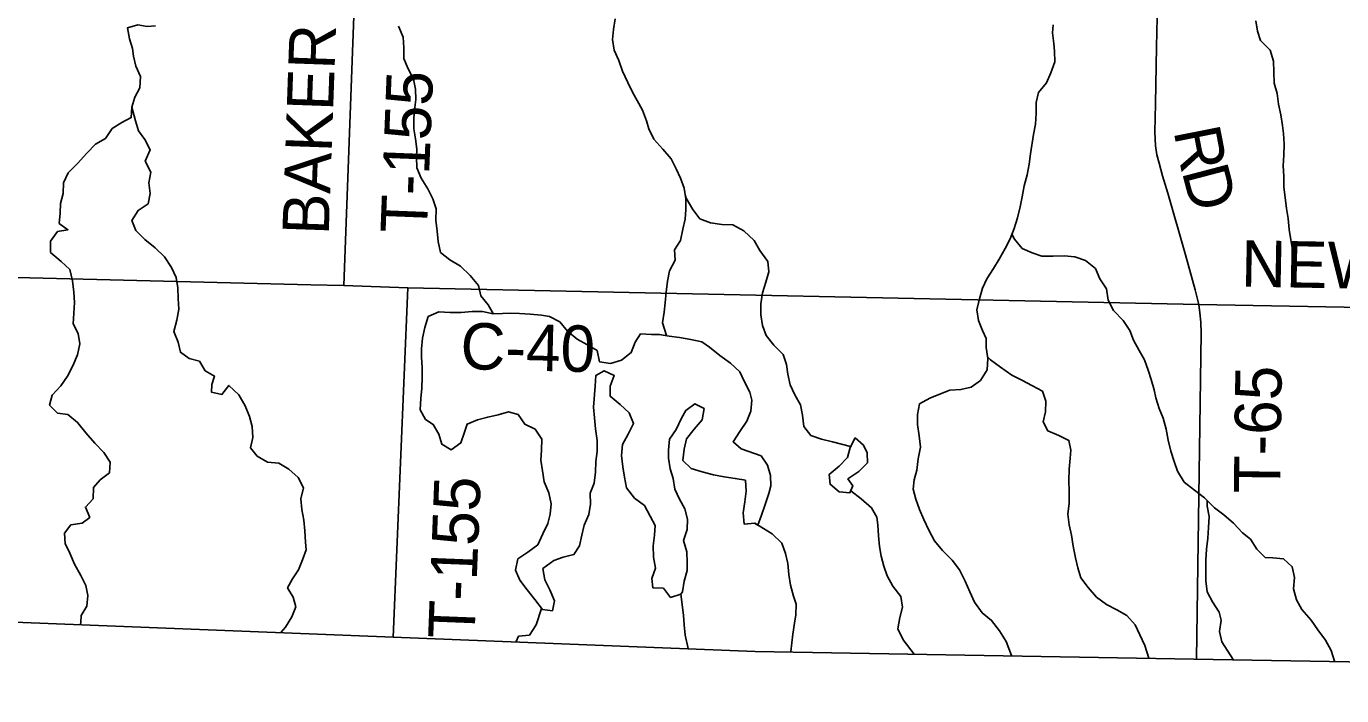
# Model space of a CAD drawing. Extents: x 1857828 to 2277390, y 930619 to 1324581.
# Drawn here: x 2032758 to 2041263, y 1116134 to 1120462 of the extents above; entities that cross this region are included whole.
import ezdxf

# ---------------------------------------------------------------- set-up
doc = ezdxf.new("R2010")
doc.units = 0
for name, color, linetype in [('GM_X_Adjacent_County', 7, 'Continuous'), ('GM_X_County', 7, 'Continuous'), ('GM_X_County_Road', 7, 'Continuous'), ('GM_X_County_Road_Text', 7, 'Continuous'), ('GM_X_Minor_Lake', 7, 'Continuous'), ('GM_X_Minor_River', 7, 'Continuous'), ('GM_X_Township', 7, 'Continuous'), ('GM_X_Township_Road', 7, 'Continuous'), ('GM_X_Township_Road_Text', 7, 'Continuous')]:
    doc.layers.add(name, color=color, linetype=linetype)

msp = doc.modelspace()

# ---------------------------------------------------------------- linework, layer by layer
at = {"layer": 'GM_X_Adjacent_County'}
msp.add_lwpolyline([(1997008.5, 1116752.5), (2002726.4, 1116786.7), (2007584.1, 1116765.8), (2010804, 1116774.2), (2013523.2, 1116785.6), (2016220.4, 1116802.4), (2020156, 1116833.2), (2021873.5, 1116814.9), (2022478.5, 1116818.5), (2023245.1, 1116822.9), (2024866.1, 1116798.6), (2027655.5, 1116790.3), (2029223.3, 1116749.1), (2030424.8, 1116717.5), (2031808.5, 1116642.9), (2035129.3, 1116512.1), (2037470.7, 1116419.9), (2040306, 1116370), (2045569.8, 1116279), (2050782.4, 1116223.1), (2056316.7, 1116163.7)], dxfattribs=at)
at = {"layer": 'GM_X_County'}
msp.add_lwpolyline([(2056316.7, 1116163.7), (2050782.4, 1116223.1), (2045569.8, 1116279), (2040306, 1116370), (2037470.7, 1116419.9), (2035129.3, 1116512.1), (2031808.5, 1116642.9), (2030424.8, 1116717.5), (2029223.3, 1116749.1), (2027655.5, 1116790.3), (2024866.1, 1116798.6)], dxfattribs=at)
at = {"layer": 'GM_X_County_Road'}
for points in [[(2031786.2, 1118880.3), (2031817.6, 1118872), (2031829.7, 1118868.9), (2031849.7, 1118863.8), (2031881.9, 1118857.7), (2031960.2, 1118855.4), (2032346, 1118846.1), (2034596.7, 1118790.4), (2034811.6, 1118785.7)], [(2034811.6, 1118785.7), (2034811.6, 1118785.7), (2035223.6, 1118772.3), (2040338.6, 1118664), (2045620.6, 1118566.5)]]:
    msp.add_lwpolyline(points, dxfattribs=at)
at = {"layer": 'GM_X_Minor_Lake'}
for points in [[(2037508.8, 1117684.7), (2037379.3, 1117729.4), (2037327, 1117775.6), (2037371.2, 1117841.8), (2037415.4, 1117910.1), (2037441.5, 1117974.3), (2037449.5, 1118044.6), (2037435.4, 1118096.8), (2037401.2, 1118163), (2037371, 1118227.2), (2037310.6, 1118283.3), (2037242.2, 1118333.5), (2037175.9, 1118387.6), (2037125.6, 1118421.7), (2037053.2, 1118437.7), (2036980.8, 1118449.7), (2036914.5, 1118457.7), (2036850.2, 1118469.7), (2036799.9, 1118469.6), (2036729.5, 1118473.6), (2036693.4, 1118419.4), (2036669.3, 1118353.1), (2036607, 1118302.9), (2036534.6, 1118282.8), (2036464.3, 1118292.8), (2036448.1, 1118365), (2036381.8, 1118405.1), (2036319.5, 1118439.2), (2036257.1, 1118491.3), (2036206.8, 1118551.5), (2036140.5, 1118585.6), (2036088.2, 1118593.6), (2036015.8, 1118601.5), (2035947.5, 1118605.5), (2035887.1, 1118607.4), (2035836.9, 1118605.4), (2035776.6, 1118603.3), (2035708.2, 1118617.3), (2035639.9, 1118619.3), (2035569.5, 1118611.2), (2035497.1, 1118611.2), (2035424.8, 1118615.1), (2035356.4, 1118585), (2035334.4, 1118514.7), (2035318.3, 1118446.5), (2035312.3, 1118376.2), (2035312.3, 1118326), (2035316.4, 1118253.8), (2035316.4, 1118193.6), (2035314.5, 1118123.3), (2035308.5, 1118055.1), (2035304.5, 1117982.8), (2035338.7, 1117920.6), (2035389, 1117888.6), (2035425.2, 1117824.3), (2035445.3, 1117760.1), (2035505.7, 1117724.1), (2035568, 1117768.3), (2035590, 1117838.5), (2035608.1, 1117890.7), (2035674.4, 1117916.8), (2035740.8, 1117935), (2035809.1, 1117951.1), (2035875.4, 1117969.2), (2035937.8, 1117951.2), (2035980, 1117889), (2036048.4, 1117856.9), (2036090.6, 1117792.7), (2036088.7, 1117720.5), (2036084.7, 1117656.2), (2036094.8, 1117588), (2036106.9, 1117517.8), (2036137.1, 1117445.5), (2036151.2, 1117375.3), (2036145.2, 1117307.1), (2036129.1, 1117246.8), (2036097, 1117180.6), (2036064.9, 1117110.3), (2036000.6, 1117062.1), (2035936.3, 1117017.9), (2035920.2, 1116945.6), (2035948.4, 1116881.4), (2035996.7, 1116819.3), (2036045, 1116755.1), (2036095.3, 1116690.9), (2036159.6, 1116682.9), (2036173.6, 1116747.1), (2036143.4, 1116819.4), (2036109.2, 1116883.6), (2036097.1, 1116955.8), (2036167.5, 1117008), (2036229.8, 1117030.2), (2036298.1, 1117046.3), (2036334.3, 1117102.5), (2036350.3, 1117172.8), (2036364.3, 1117237), (2036394.5, 1117305.2), (2036406.5, 1117371.5), (2036404.4, 1117443.7), (2036428.5, 1117508), (2036438.5, 1117580.2)], [(2036438.5, 1117580.2), (2036440.5, 1117648.5), (2036448.5, 1117712.7), (2036448.5, 1117785), (2036438.4, 1117859.2), (2036432.3, 1117931.5), (2036424.2, 1117999.7), (2036436.2, 1118136.2), (2036440.2, 1118204.4), (2036494.5, 1118234.6), (2036558.8, 1118204.5), (2036532.7, 1118136.3), (2036532.7, 1118070), (2036597.1, 1118017.9), (2036655.4, 1117963.7), (2036683.6, 1117893.5), (2036649.5, 1117825.2), (2036613.3, 1117759), (2036605.3, 1117686.7), (2036615.4, 1117614.5), (2036625.5, 1117546.2), (2036637.6, 1117478), (2036689.9, 1117411.8), (2036754.3, 1117363.7), (2036790.5, 1117295.5), (2036822.7, 1117235.3), (2036818.7, 1117171.1), (2036810.7, 1117102.8), (2036812.7, 1117030.6), (2036824.9, 1116958.3), (2036802.8, 1116892.1), (2036808.8, 1116831.9), (2036877.2, 1116829.9), (2036923.5, 1116769.8), (2036989.4, 1116789.8)], [(2036438.5, 1117580.2), (2036440.5, 1117648.5), (2036448.5, 1117712.7), (2036448.5, 1117785), (2036438.4, 1117859.2), (2036432.3, 1117931.5), (2036424.2, 1117999.7), (2036436.2, 1118136.2), (2036440.2, 1118204.4), (2036494.5, 1118234.6), (2036558.8, 1118204.5), (2036532.7, 1118136.3), (2036532.7, 1118070), (2036597.1, 1118017.9), (2036655.4, 1117963.7), (2036683.6, 1117893.5), (2036649.5, 1117825.2), (2036613.3, 1117759), (2036605.3, 1117686.7), (2036615.4, 1117614.5), (2036625.5, 1117546.2), (2036637.6, 1117478), (2036689.9, 1117411.8), (2036754.3, 1117363.7), (2036790.5, 1117295.5), (2036822.7, 1117235.3), (2036818.7, 1117171.1), (2036810.7, 1117102.8), (2036812.7, 1117030.6), (2036824.9, 1116958.3), (2036802.8, 1116892.1), (2036808.8, 1116831.9), (2036877.2, 1116829.9), (2036923.5, 1116769.8), (2036989.8, 1116789.9)], [(2036989.4, 1116789.8), (2036999.8, 1116805.9), (2037011.9, 1116874.2), (2037029.9, 1116944.4), (2037029.9, 1116994.6), (2037027.8, 1117064.9), (2037007.7, 1117137.1), (2037029.8, 1117209.4), (2037031.7, 1117275.6), (2037015.6, 1117341.8), (2036981.4, 1117404), (2036951.2, 1117470.2), (2036941.1, 1117538.5), (2036921, 1117600.7), (2036908.9, 1117670.9), (2036908.9, 1117721.1), (2036916.9, 1117793.3), (2036959.1, 1117855.6), (2036993.2, 1117927.9), (2037021.3, 1117978.1), (2037079.6, 1118020.2), (2037139.9, 1117990.2), (2037127.9, 1117917.9), (2037075.6, 1117857.7), (2037025.4, 1117795.4), (2037011.4, 1117727.2), (2037003.4, 1117654.9), (2037055.7, 1117602.8), (2037128.1, 1117580.7), (2037200.4, 1117562.7), (2037268.8, 1117548.7), (2037341.2, 1117538.8), (2037407.5, 1117526.8), (2037411.6, 1117456.5), (2037403.6, 1117388.3), (2037393.6, 1117316), (2037399.6, 1117243.8), (2037466.8, 1117249.6)], [(2036989.8, 1116790.4), (2036999.8, 1116805.9), (2037011.9, 1116874.2), (2037029.9, 1116944.4), (2037029.9, 1116994.6), (2037027.8, 1117064.9), (2037007.7, 1117137.1), (2037029.8, 1117209.4), (2037031.7, 1117275.6), (2037015.6, 1117341.8), (2036981.4, 1117404), (2036951.2, 1117470.2), (2036941.1, 1117538.5), (2036921, 1117600.7), (2036908.9, 1117670.9), (2036908.9, 1117721.1), (2036916.9, 1117793.3), (2036959.1, 1117855.6), (2036993.2, 1117927.9), (2037021.3, 1117978.1), (2037079.6, 1118020.2), (2037139.9, 1117990.2), (2037127.9, 1117917.9), (2037075.6, 1117857.7), (2037025.4, 1117795.4), (2037011.4, 1117727.2), (2037003.4, 1117654.9), (2037055.7, 1117602.8), (2037128.1, 1117580.7), (2037200.4, 1117562.7), (2037268.8, 1117548.7), (2037341.2, 1117538.8), (2037407.5, 1117526.8), (2037411.6, 1117456.5), (2037403.6, 1117388.3), (2037393.6, 1117316), (2037399.6, 1117243.8), (2037467.7, 1117249.7)], [(2038117.5, 1117800.6), (2038084.8, 1117738.9), (2038067.2, 1117674.5), (2038013.4, 1117617.9), (2037949.5, 1117565.3), (2037954.1, 1117501), (2038012.7, 1117453.2), (2038083, 1117445.7), (2038100.8, 1117490.3)], [(2038100.8, 1117490.3), (2038100.8, 1117490.8), (2038070.3, 1117536), (2038140.2, 1117582.6), (2038196, 1117639.3), (2038193.5, 1117703.5), (2038171, 1117753.6), (2038117.5, 1117800.6)], [(2038101.7, 1117490.8), (2038100.8, 1117490.8), (2038070.3, 1117536), (2038140.2, 1117582.6), (2038196, 1117639.3), (2038193.5, 1117703.5), (2038171, 1117753.6), (2038117.5, 1117800.6)], [(2037558.8, 1117442.1), (2037570.5, 1117490.4), (2037570, 1117558.6), (2037549.4, 1117624.8), (2037508.8, 1117684.7)], [(2037466.8, 1117249.6), (2037488.1, 1117236.8), (2037511.7, 1117301.2), (2037535.3, 1117369.6), (2037558.8, 1117442.1)], [(2037467.4, 1117249.2), (2037488.1, 1117236.8), (2037511.7, 1117301.2), (2037535.3, 1117369.6), (2037558.8, 1117442.1)]]:
    msp.add_lwpolyline(points, dxfattribs=at)
at = {"layer": 'GM_X_Minor_River'}
for points in [[(2033592.4, 1120466.5), (2033540.1, 1120460.4), (2033477.8, 1120472.4), (2033411.4, 1120452.3), (2033425.5, 1120382.1), (2033443.7, 1120319.8), (2033449.7, 1120269.7), (2033465.8, 1120205.4), (2033496, 1120137.2), (2033492.1, 1120064.9), (2033459.9, 1120004.7), (2033439.9, 1119940.5)], [(2035164.4, 1120463.6), (2035194.6, 1120391.4), (2035198.7, 1120323.1), (2035198.7, 1120254.9), (2035224.9, 1120190.7), (2035261.1, 1120120.4), (2035273.2, 1120056.2), (2035275.2, 1119988), (2035269.2, 1119937.8), (2035263.3, 1119867.5), (2035263.3, 1119799.3), (2035273.4, 1119735.1), (2035283.5, 1119668.8), (2035279.5, 1119618.6), (2035283.5, 1119546.4), (2035309.7, 1119480.1), (2035354, 1119411.9), (2035386.2, 1119345.7), (2035408.3, 1119281.5), (2035406.3, 1119209.2), (2035414.4, 1119137), (2035420.5, 1119070.8), (2035434.6, 1119000.5), (2035497, 1118952.4), (2035565.3, 1118910.3), (2035627.7, 1118850.1), (2035682, 1118785.9), (2035696.1, 1118719.7), (2035744.4, 1118661.5), (2035778.6, 1118601.3)], [(2036895.9, 1118462), (2036870.2, 1118546), (2036882.2, 1118614.2), (2036888.2, 1118674.4), (2036894.2, 1118742.7), (2036904.2, 1118814.9), (2036916.3, 1118881.2), (2036952.4, 1118949.4), (2036948.4, 1119017.7), (2036988.5, 1119077.9), (2037002.6, 1119150.2), (2037018.6, 1119214.4), (2037022.6, 1119278.7), (2037022.6, 1119346.9), (2037010.5, 1119415.2), (2036988.3, 1119481.4), (2036960.1, 1119541.6), (2036927.9, 1119605.8), (2036873.6, 1119668), (2036815.3, 1119732.2), (2036783.1, 1119800.4), (2036767, 1119850.6), (2036742.8, 1119920.8), (2036706.6, 1119983), (2036678.4, 1120033.1), (2036646.2, 1120099.4), (2036612, 1120171.6), (2036587.8, 1120241.8), (2036557.7, 1120308.1), (2036547.6, 1120376.3), (2036553.6, 1120442.6), (2036565.6, 1120510.8)], [(2039397.4, 1120471.2), (2039393.7, 1120421), (2039402.3, 1120350.8), (2039404.7, 1120300.6), (2039407.2, 1120232.3), (2039381.7, 1120161.8), (2039354.1, 1120097.3), (2039302.3, 1120034.7), (2039286.7, 1119970.4), (2039287.3, 1119898.1), (2039281.8, 1119829.7), (2039270.3, 1119763.4), (2039251.1, 1119638.7), (2039241.6, 1119570.4), (2039228.1, 1119502), (2039208.5, 1119431.6), (2039197.1, 1119359.2), (2039183.5, 1119294.8), (2039166, 1119224.4), (2039144.4, 1119156), (2039118.8, 1119087.5), (2039087.2, 1119025.1), (2039047.5, 1118956.5), (2039011.8, 1118896), (2038968.1, 1118829.4), (2038940.5, 1118769), (2038920.9, 1118700.6), (2038903.4, 1118628.2), (2038914, 1118559.9), (2038940.6, 1118495.9), (2038963.1, 1118443.8), (2038963.5, 1118385.6), (2038974.1, 1118313.3), (2038970.7, 1118241), (2038927, 1118172.4), (2038867.1, 1118127.9), (2038800.9, 1118113.3), (2038728.7, 1118108.8), (2038668.6, 1118086.3), (2038598.5, 1118057.7), (2038532.5, 1118021.1), (2038519, 1117952.8), (2038519.5, 1117886.5), (2038530.1, 1117814.3), (2038538.7, 1117742), (2038525.2, 1117665.6), (2038515.7, 1117593.3)], [(2040706.7, 1120498.3), (2040717.3, 1120430.1), (2040737.8, 1120370), (2040800.6, 1120308.2), (2040821.2, 1120236), (2040823.7, 1120167.7), (2040826.3, 1120095.5), (2040844.9, 1120027.3), (2040853.5, 1119959.1), (2040868, 1119890.9), (2040880.6, 1119820.7), (2040887.1, 1119768.5), (2040889.6, 1119700.2), (2040888.1, 1119629.9), (2040884.7, 1119559.6), (2040889.2, 1119493.4), (2040887.7, 1119423.1), (2040896.3, 1119354.8), (2040904.8, 1119284.6), (2040917.4, 1119220.4), (2040924, 1119148.2), (2040934.5, 1119082), (2040945.1, 1119017.8), (2040955.6, 1118949.6)], [(2033439.9, 1119940.5), (2033435.9, 1119872.2), (2033375.6, 1119840.1), (2033313.3, 1119801.9), (2033269.1, 1119737.6), (2033204.8, 1119699.4), (2033148.5, 1119641.2), (2033088.3, 1119574.9), (2033028, 1119514.6), (2032997.9, 1119450.4), (2032995.9, 1119382.1), (2032977.8, 1119315.9), (2032975.9, 1119253.6), (2032969.9, 1119187.4), (2033026.2, 1119147.3), (2032959.8, 1119135.2), (2032913.6, 1119072.9), (2032913.7, 1119000.7), (2032982.1, 1118940.5), (2033038.4, 1118890.4), (2033056.5, 1118816.1), (2033064.6, 1118743.9), (2033068.6, 1118675.6), (2033060.7, 1118539.1), (2033092.9, 1118476.9), (2033103, 1118408.7), (2033088.9, 1118338.4), (2033058.8, 1118266.2), (2033024.7, 1118199.9), (2032980.5, 1118137.7), (2032924.2, 1118077.4), (2032908.2, 1118013.2), (2032958.5, 1117961), (2033026.8, 1117953.1), (2033089.2, 1117900.9), (2033143.5, 1117832.7), (2033199.8, 1117766.5), (2033258.1, 1117706.3), (2033300.4, 1117644.2), (2033296.4, 1117575.9), (2033234.1, 1117529.7), (2033191.9, 1117479.5), (2033190, 1117407.2), (2033139.7, 1117353), (2033167.9, 1117286.8), (2033117.7, 1117250.6), (2033045.3, 1117238.6), (2033005.1, 1117184.3), (2033009.2, 1117118.1), (2033039.4, 1117055.9), (2033069.6, 1116983.7), (2033109.8, 1116911.4), (2033142, 1116847.3), (2033156.1, 1116781), (2033148.1, 1116712.8), (2033112, 1116652.6), (2033109.9, 1116609.3), (2033108.9, 1116594.8)], [(2033439.9, 1119940.5), (2033464, 1119850.1), (2033482.2, 1119785.9), (2033524.4, 1119729.8), (2033558.6, 1119663.5), (2033526.5, 1119591.3), (2033562.7, 1119519), (2033550.7, 1119450.8), (2033558.8, 1119380.5), (2033544.7, 1119314.3), (2033480.4, 1119272.1), (2033440.3, 1119205.8), (2033466.4, 1119141.6), (2033524.8, 1119083.4), (2033591.1, 1119029.3), (2033651.5, 1118971.1), (2033695.7, 1118902.9), (2033725.9, 1118838.7), (2033738, 1118770.5), (2033740.1, 1118702.2), (2033744.1, 1118634), (2033730.1, 1118561.7), (2033712, 1118489.4), (2033740.2, 1118419.2), (2033754.3, 1118355), (2033810.6, 1118314.9), (2033877, 1118296.9), (2033913.2, 1118234.7), (2033973.6, 1118200.6), (2033957.5, 1118146.4), (2033955.5, 1118096.2), (2034021.9, 1118082.2), (2034068.1, 1118140.5), (2034132.4, 1118080.3), (2034172.7, 1118008.1), (2034200.9, 1117939.9), (2034217, 1117873.6), (2034223, 1117803.4), (2034207, 1117737.1), (2034249.2, 1117683), (2034317.6, 1117642.9), (2034390, 1117636.9), (2034454.3, 1117598.8), (2034514.7, 1117544.7), (2034548.9, 1117478.5), (2034532.9, 1117406.2), (2034538.9, 1117338), (2034551, 1117269.8), (2034559.1, 1117199.5), (2034563.2, 1117127.3), (2034567.2, 1117077.1), (2034543.1, 1117012.9), (2034517, 1116948.6), (2034478.9, 1116890.4), (2034446.7, 1116832.2), (2034482.9, 1116772), (2034501.1, 1116707.8), (2034475, 1116643.5), (2034432.8, 1116577.3), (2034404, 1116543.2)], [(2037017.9, 1119373.1), (2037024.6, 1119350.9), (2037066.8, 1119278.7), (2037113.1, 1119218.5), (2037181.5, 1119190.5), (2037253.8, 1119180.5), (2037326.2, 1119178.6), (2037396.6, 1119140.5), (2037462.9, 1119077.1)], [(2039130.5, 1119118.8), (2039146.9, 1119085.7), (2039197.6, 1119025.8), (2039262.1, 1118998.1), (2039324.5, 1118976.5), (2039396.8, 1118975), (2039469.1, 1118977.5), (2039537.5, 1118971.9), (2039605.9, 1118948.3), (2039670.6, 1118896.5), (2039699.2, 1118830.4), (2039741.9, 1118764.5), (2039752.5, 1118692.2), (2039787.2, 1118624.2), (2039849.9, 1118560.4), (2039892.6, 1118496.4), (2039917.2, 1118432.3), (2039953.9, 1118366.3), (2039986.5, 1118306.3), (2040011.1, 1118238.2), (2040029.6, 1118178), (2040050.2, 1118111.9), (2040060.7, 1118059.8), (2040083.3, 1117991.6), (2040107.9, 1117927.6), (2040128.5, 1117857.4), (2040141.1, 1117785.2), (2040157.7, 1117715), (2040178.3, 1117648.9), (2040200.9, 1117584.8), (2040243.6, 1117514.8), (2040310.3, 1117463.1), (2040375, 1117413.3), (2040439.7, 1117349.5), (2040500.3, 1117303.7), (2040563, 1117249.9), (2040621.8, 1117186.1), (2040672.3, 1117146.3), (2040714.9, 1117082.3), (2040767.6, 1117028.4), (2040817.8, 1117024.8), (2040886.1, 1117019.2), (2040942.8, 1116967.4), (2040957.4, 1116897.2), (2040949.9, 1116824.9), (2040970.5, 1116754.7), (2041005.2, 1116690.7), (2041066, 1116622.8), (2041108.6, 1116558.9), (2041157.3, 1116492.9), (2041194, 1116426.9), (2041216.6, 1116356.8)], [(2037462.9, 1119077.1), (2037500.5, 1119012.1), (2037551.3, 1118942.2), (2037557.8, 1118873.9), (2037538.3, 1118807.5), (2037518.7, 1118739.1), (2037507.2, 1118668.7), (2037505.8, 1118596.4), (2037518.3, 1118528.2), (2037540.9, 1118464.1), (2037591.6, 1118400.2), (2037652.3, 1118340.4), (2037672.9, 1118276.3), (2037681.5, 1118212.1), (2037696, 1118143.9), (2037726.7, 1118079.8), (2037763.3, 1118013.8), (2037775.9, 1117947.6), (2037784.5, 1117875.4), (2037831.1, 1117815.5), (2037899.6, 1117791.8), (2037970, 1117776.3), (2038086.4, 1117746)], [(2038972.4, 1118325.2), (2038992.3, 1118305.4), (2039056.9, 1118257.7), (2039129.6, 1118206), (2039194.1, 1118174.3), (2039262.7, 1118138.6), (2039327.2, 1118102.9), (2039349.8, 1118038.8), (2039346.4, 1117968.5), (2039332.8, 1117904.1), (2039363.4, 1117846.1), (2039433.9, 1117816.5), (2039498.4, 1117784.8), (2039511, 1117720.6), (2039507.3, 1117670.4), (2039499.8, 1117598), (2039498.4, 1117525.7), (2039500.9, 1117455.5), (2039499.5, 1117379.1), (2039492.1, 1117306.8), (2039500.6, 1117238.6), (2039515.2, 1117172.4), (2039525.8, 1117100.2), (2039540.4, 1117026), (2039557, 1116959.8), (2039575.6, 1116895.7), (2039624.2, 1116833.8), (2039676.9, 1116771.9), (2039741.6, 1116724.2), (2039808.1, 1116688.5), (2039872.7, 1116652.8), (2039927.4, 1116592.9), (2039958, 1116526.8), (2039988.7, 1116458.8), (2040016.2, 1116377.1)], [(2038515.7, 1117593.3), (2038498.1, 1117528.9), (2038492.6, 1117468.6), (2038509.1, 1117404.4), (2038531.8, 1117338.3), (2038560.4, 1117272.3), (2038593, 1117204.2), (2038629.7, 1117136.2), (2038682.4, 1117072.3), (2038743.2, 1117010.5), (2038791.8, 1116948.6), (2038828.6, 1116874.5), (2038857.2, 1116806.4), (2038887.9, 1116738.4), (2038938.6, 1116670.4), (2038999.2, 1116620.6), (2039050, 1116552.7), (2039092.7, 1116484.8), (2039128.4, 1116394)], [(2038498.7, 1116402.7), (2038427.8, 1116496.2), (2038393.1, 1116566.3), (2038406.6, 1116638.6), (2038422.1, 1116707), (2038411.6, 1116775.2), (2038360.8, 1116843.2), (2038324.2, 1116909.2), (2038301.6, 1116971.3), (2038285, 1117035.4), (2038274.5, 1117099.6), (2038267.9, 1117167.8), (2038263.4, 1117238.1), (2038257, 1117288.2), (2038222.4, 1117348.3), (2038155.6, 1117406), (2038087.8, 1117458.6)], [(2040393.3, 1117394.4), (2040393.5, 1117359.2), (2040406, 1117293), (2040400.5, 1117220.7), (2040397.1, 1117152.4), (2040387.6, 1117082), (2040384.1, 1117009.7), (2040385.1, 1116877.2), (2040393.7, 1116805), (2040426.3, 1116740.9), (2040471.1, 1116673), (2040483.5, 1116622.8), (2040472, 1116548.5), (2040486.6, 1116482.3), (2040561.4, 1116367.9)], [(2037467.2, 1117249), (2037580.9, 1117181.2), (2037641.7, 1117119.3), (2037666.3, 1117053.2), (2037680.8, 1116989.1), (2037687.4, 1116916.8), (2037698, 1116848.6), (2037718.6, 1116776.5), (2037735.1, 1116726.4), (2037733.6, 1116656.1), (2037724, 1116603.8), (2037714.5, 1116531.5), (2037700.1, 1116419.1)], [(2037037.5, 1116439.6), (2037018.1, 1116525), (2037012, 1116591.2), (2037005.9, 1116655.4), (2036988.8, 1116789.4)], [(2035924, 1116483.4), (2035940.6, 1116518.2), (2036010.9, 1116526.2), (2036055.1, 1116592.5), (2036088, 1116698.8)]]:
    msp.add_lwpolyline(points, dxfattribs=at)
at = {"layer": 'GM_X_Township'}
msp.add_lwpolyline([(2031808.5, 1116642.9), (2031829.7, 1118868.9), (2031879.9, 1124126.9), (2031935.7, 1129983.3), (2031982.7, 1134914.9), (2032027.6, 1139963.5), (2032060.1, 1143019.8), (2037494.9, 1143002), (2040844, 1142991), (2045916.5, 1142974.4), (2052729.5, 1142952), (2056661.3, 1142938.9), (2059427, 1142930.1), (2059329.7, 1135138.9), (2059259.3, 1129509), (2059186.4, 1123686.3), (2059120.2, 1118390.4), (2059091.9, 1116133.9), (2056316.7, 1116163.7), (2050782.4, 1116223.1), (2045569.8, 1116279), (2040306, 1116370), (2037470.7, 1116419.9), (2035129.3, 1116512.1)], close=True, dxfattribs=at)
at = {"layer": 'GM_X_Township_Road'}
for points in [[(2034811.6, 1118785.7), (2035005.7, 1124074.3), (2035183.4, 1129895.5)], [(2040338.6, 1118664), (2040316, 1118758.3), (2040252.4, 1118984.9), (2040137.8, 1119384), (2040105, 1119496.3), (2040082.4, 1119576.5), (2040068.1, 1119630.6), (2040057.7, 1119688.8), (2040055.2, 1119779.2), (2040058.2, 1119961.9), (2040064.1, 1120329.5), (2040146.2, 1123934.9)], [(2035129.3, 1116512.1), (2035223.6, 1118772.3)], [(2040324.6, 1116371.5), (2040353.7, 1118477.4), (2040351.3, 1118549.6), (2040344.9, 1118609.9), (2040338.6, 1118664)]]:
    msp.add_lwpolyline(points, dxfattribs=at)

# ---------------------------------------------------------------- texts
at = {"layer": 'GM_X_County_Road_Text'}
for s, rotation, p in [('NEW L0NDON EASTERN RD', 358.93512, (2040610.6, 1118779.8)), ('C-40', 358.62735, (2035562.3, 1118246.3))]:
    msp.add_text(s, height=300, rotation=rotation, dxfattribs=at).set_placement(p)
at = {"layer": 'GM_X_Township_Road_Text'}
for s, rotation, p in [('BAKER', 87.9694, (2034712.6, 1119110.2)), ('T-155', 87.7544, (2035347.1, 1119120.9)), ('R', 281.2066, (2040174.7, 1119785.7)), ('D', 284.76395, (2040227.1, 1119524.5)), ('T-65', 89.29173, (2040865, 1117440.9)), ('T-155', 87.7544, (2035655.1, 1116498.5))]:
    msp.add_text(s, height=300, rotation=rotation, dxfattribs=at).set_placement(p)

doc.saveas('drawing.dxf')
